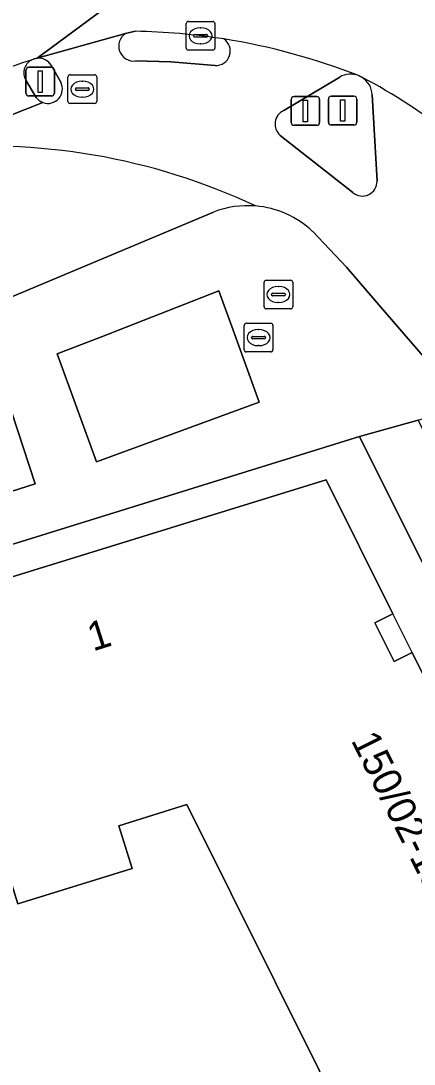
# Model space of a CAD drawing. Extents: x 161692 to 162379, y 380760 to 381678.
# Drawn here: x 162326.43 to 162340.12, y 381623.55 to 381659.91 of the extents above; entities that cross this region are included whole.
import ezdxf

# ---------------------------------------------------------------- set-up
doc = ezdxf.new("R2010")
doc.units = 0
for name, color, linetype in [('IMGEO_Drukknoppaal', 7, 'Continuous'), ('IMGEO_Erf', 7, 'Continuous'), ('IMGEO_Fietspad_gesloten', 7, 'Continuous'), ('IMGEO_Fietspad_open', 7, 'Continuous'), ('IMGEO_Groenvoorziening', 7, 'Continuous'), ('IMGEO_Kolk', 7, 'Continuous'), ('IMGEO_Pand', 7, 'Continuous'), ('IMGEO_Pand_nummerreeks', 7, 'Continuous'), ('IMGEO_Pand_overbouw', 7, 'Continuous'), ('IMGEO_Rijbaan_regionaal_gesloten', 7, 'Continuous'), ('IMGEO_Rioolput', 7, 'Continuous'), ('IMGEO_Verkeerseiland_open', 7, 'Continuous'), ('IMGEO_Verkeersregelinstallatiepaal', 7, 'Continuous'), ('IMGEO_Voetpad_open', 7, 'Continuous')]:
    doc.layers.add(name, color=color, linetype=linetype)

msp = doc.modelspace()

# ---------------------------------------------------------------- linework, layer by layer
at = {"layer": 'IMGEO_Drukknoppaal'}
for p, q in [((162337.14, 381656.383), (162337.14, 381657.183)), ((162337.14, 381657.183), (162337.14, 381656.383)), ((162337.24, 381657.283), (162338.03, 381657.283)), ((162338.03, 381657.283), (162337.24, 381657.283)), ((162338.13, 381657.183), (162338.13, 381656.383)), ((162338.13, 381656.383), (162338.13, 381657.183)), ((162338.03, 381656.283), (162337.24, 381656.283)), ((162337.24, 381656.283), (162338.03, 381656.283))]:
    msp.add_line(p, q, dxfattribs=at)
msp.add_lwpolyline([(162337.56, 381657.158), (162337.71, 381657.158), (162337.71, 381656.408), (162337.56, 381656.408), (162337.56, 381657.158)], dxfattribs=at)
for centre, start, end in [((162337.24, 381657.183), 90, 180), ((162337.24, 381657.183), 90, 180), ((162338.03, 381657.183), 0, 90), ((162338.03, 381657.183), 360, 90), ((162337.24, 381656.383), 180, 270), ((162337.24, 381656.383), 180, 270), ((162338.03, 381656.383), 270, 0), ((162338.03, 381656.383), 270, 0)]:
    msp.add_arc(centre, 0.1, start, end, dxfattribs=at)
at = {"layer": 'IMGEO_Erf'}
for points in [[(162348.954, 381623.914), (162338.226, 381645.427), (162318.935, 381639.43), (162319.25, 381638.406), (162337.06, 381643.912), (162339.386, 381639.239), (162338.759, 381638.927), (162339.428, 381637.584), (162340.054, 381637.896), (162344.025, 381629.919)], [(162338.353, 381620.261), (162332.215, 381632.598), (162329.849, 381631.857), (162330.305, 381630.365), (162326.632, 381629.228), (162326.331, 381629.137), (162325.809, 381630.824), (162322.398, 381629.766), (162322.9, 381628.076), (162322.58, 381627.975), (162322.428, 381627.927), (162322.187, 381628.723), (162319.821, 381636.522), (162315.384, 381635.149), (162315.022, 381636.357), (162303.792, 381632.873), (162284.801, 381626.817), (162278.22, 381573.325)]]:
    msp.add_lwpolyline(points, dxfattribs=at)
at = {"layer": 'IMGEO_Fietspad_gesloten'}
msp.add_lwpolyline([(162323.06, 381655.431), (162324.159, 381652.778), (162282.182, 381635.19), (162283.367, 381632.365), (162285.631, 381633.378), (162315.091, 381645.665), (162333.141, 381653.245)], dxfattribs=at)
for centre, radius, start, end in [((162325.274, 381633.635), 21.908, 64.7936, 95.7991), ((162334.328, 381650.204), 3.264, 85.1585, 111.3319)]:
    msp.add_arc(centre, radius, start, end, dxfattribs=at)
at = {"layer": 'IMGEO_Fietspad_open'}
for points in [[(162330.08, 381659.466), (162327.002, 381658.609)], [(162333.199, 381658.354), (162331.656, 381658.478), (162330.421, 381658.511)], [(162327.482, 381658.366), (162327.819, 381657.771)], [(162335.583, 381656.785), (162337.534, 381657.949)], [(162327.199, 381657.064), (162323.06, 381655.431)], [(162338.665, 381657.334), (162338.834, 381654.324)], [(162337.991, 381653.927), (162335.46, 381655.917)], [(162336.592, 381652.566), (162337.765, 381651.319), (162338.961, 381649.934), (162341.913, 381646.518), (162342.618, 381645.632), (162346.312, 381641.275)]]:
    msp.add_lwpolyline(points, dxfattribs=at)
for centre, radius, start, end in [((162330.361, 381659.028), 0.52, 122.6975, 276.6025), ((162333.218, 381658.858), 0.504, 267.7961, 56.1928), ((162329.926, 381636.881), 22.679, 68.6304, 80.9359), ((162327.047, 381658.102), 0.509, 31.2326, 95.0657), ((162327.375, 381657.535), 0.503, 249.5727, 27.9294), ((162337.918, 381657.275), 0.776, 69.4321, 119.6325), ((162329.441, 381640.937), 19.177, 51.1191, 62.4879), ((162337.9, 381657.293), 0.766, 3.0967, 58.5274), ((162335.804, 381656.311), 0.523, 114.9742, 228.895), ((162325.274, 381633.635), 21.908, 64.7936, 95.7991), ((162338.325, 381654.312), 0.509, 229.0527, 1.3823), ((162334.336, 381650.197), 3.271, 46.4096, 85.3076)]:
    msp.add_arc(centre, radius, start, end, dxfattribs=at)
at = {"layer": 'IMGEO_Groenvoorziening'}
for points in [[(162333.867, 381648.996), (162333.32, 381650.503), (162329.236, 381648.902), (162327.7, 381648.3), (162329.061, 381644.536), (162334.731, 381646.616)], [(162325.694, 381647.532), (162322.593, 381646.291), (162323.801, 381642.774), (162326.932, 381643.769)]]:
    msp.add_lwpolyline(points, close=True, dxfattribs=at)
at = {"layer": 'IMGEO_Kolk'}
for p, q in [((162332.189, 381658.962), (162332.189, 381659.814)), ((162332.264, 381659.888), (162333.116, 381659.888)), ((162332.677, 381659.668), (162332.702, 381659.668)), ((162333.19, 381659.814), (162333.19, 381658.962)), ((162332.448, 381659.382), (162332.448, 381659.394)), ((162332.886, 381659.345), (162332.488, 381659.345)), ((162332.491, 381659.431), (162332.889, 381659.431)), ((162332.932, 381659.394), (162332.932, 381659.382)), ((162333.116, 381658.888), (162332.264, 381658.888)), ((162332.7, 381659.108), (162332.675, 381659.108))]:
    msp.add_line(p, q, dxfattribs=at)
for points in [[(162332.189, 381658.962), (162332.189, 381659.814)], [(162332.264, 381659.888), (162333.116, 381659.888)], [(162333.19, 381659.814), (162333.19, 381658.962)], [(162333.116, 381658.888), (162332.264, 381658.888)]]:
    msp.add_lwpolyline(points, dxfattribs=at)
for centre, radius, start, end in [((162332.266, 381659.812), 0.0765, 91.552, 178.448), ((162332.266, 381659.812), 0.0765, 91.552, 178.448), ((162333.114, 381659.812), 0.0765, 1.552, 88.448), ((162333.114, 381659.812), 0.0765, 1.552, 88.448), ((162332.488, 381659.391), 0.0403, 85.8775, 175.7526), ((162332.485, 381659.381), 0.0366, 178.938, 274.7102), ((162332.889, 381659.388), 0.043, 264.8664, 352.4533), ((162332.893, 381659.393), 0.0386, 1.7309, 96.639), ((162332.266, 381658.964), 0.0765, 181.552, 268.448), ((162332.266, 381658.964), 0.0765, 181.552, 268.448), ((162333.114, 381658.964), 0.0765, 271.552, 358.448), ((162333.114, 381658.964), 0.0765, 271.552, 358.448)]:
    msp.add_arc(centre, radius, start, end, dxfattribs=at)
for centre, major_axis, ratio, start_param, end_param in [((162332.676, 381659.388), (-0.387, 0.002), 0.722429, 4.712389, 7.853982), ((162332.701, 381659.388), (-0.39, 0.002), 0.717154, 1.570796, 4.712389)]:
    msp.add_ellipse(centre, major_axis=major_axis, ratio=ratio, start_param=start_param, end_param=end_param, dxfattribs=at)
at = {"layer": 'IMGEO_Pand'}
msp.add_lwpolyline([(162344.025, 381629.919), (162340.054, 381637.896), (162339.428, 381637.584), (162338.759, 381638.927), (162339.386, 381639.239), (162337.06, 381643.912), (162319.25, 381638.406), (162319.821, 381636.522), (162322.187, 381628.723), (162322.428, 381627.927), (162322.58, 381627.975), (162322.9, 381628.076), (162322.398, 381629.766), (162325.809, 381630.824), (162326.331, 381629.137), (162326.632, 381629.228), (162330.305, 381630.365), (162329.849, 381631.857), (162332.215, 381632.598), (162338.353, 381620.261), (162341.671, 381613.592)], dxfattribs=at)
at = {"layer": 'IMGEO_Pand_overbouw'}
msp.add_lwpolyline([(162340.054, 381637.896), (162339.386, 381639.239), (162338.759, 381638.927), (162339.428, 381637.584)], close=True, dxfattribs=at)
at = {"layer": 'IMGEO_Rijbaan_regionaal_gesloten'}
for points in [[(162326.79, 381658.541), (162326.894, 381658.581), (162327.002, 381658.609), (162346.573, 381673.099), (162344.261, 381678.119)], [(162346.573, 381673.099), (162327.002, 381658.609), (162330.08, 381659.466), (162330.414, 381659.546)], [(162338.19, 381658.001), (162338.3, 381657.946)]]:
    msp.add_lwpolyline(points, dxfattribs=at)
for centre, radius, start, end in [((162329.983, 381636.775), 22.775, 81.1184, 88.9148), ((162329.926, 381636.881), 22.679, 68.6304, 80.9359), ((162340.969, 381614.201), 46.552, 107.7327, 113.8791), ((162329.441, 381640.937), 19.177, 51.1191, 62.4879)]:
    msp.add_arc(centre, radius, start, end, dxfattribs=at)
at = {"layer": 'IMGEO_Rioolput'}
for p, q in [((162328.073, 381657.103), (162328.073, 381657.955)), ((162328.148, 381658.029), (162329, 381658.029)), ((162328.561, 381657.809), (162328.586, 381657.809)), ((162329.074, 381657.955), (162329.074, 381657.103)), ((162328.332, 381657.523), (162328.332, 381657.535)), ((162328.77, 381657.486), (162328.372, 381657.486)), ((162328.375, 381657.572), (162328.773, 381657.572)), ((162328.816, 381657.535), (162328.816, 381657.523)), ((162329, 381657.029), (162328.148, 381657.029)), ((162328.584, 381657.249), (162328.559, 381657.249)), ((162334.973, 381650.87), (162335.825, 381650.87)), ((162334.898, 381649.944), (162334.898, 381650.796)), ((162335.386, 381650.65), (162335.411, 381650.65)), ((162335.899, 381650.796), (162335.899, 381649.944)), ((162335.157, 381650.364), (162335.157, 381650.376)), ((162335.595, 381650.327), (162335.197, 381650.327)), ((162335.2, 381650.413), (162335.598, 381650.413)), ((162335.641, 381650.376), (162335.641, 381650.364)), ((162335.825, 381649.87), (162334.973, 381649.87)), ((162335.409, 381650.09), (162335.384, 381650.09)), ((162334.208, 381648.443), (162334.208, 381649.295)), ((162334.283, 381649.369), (162335.135, 381649.369)), ((162334.696, 381649.149), (162334.721, 381649.149)), ((162335.209, 381649.295), (162335.209, 381648.443)), ((162334.467, 381648.863), (162334.467, 381648.875)), ((162334.905, 381648.826), (162334.507, 381648.826)), ((162334.51, 381648.912), (162334.908, 381648.912)), ((162334.951, 381648.875), (162334.951, 381648.863)), ((162335.135, 381648.369), (162334.283, 381648.369)), ((162334.719, 381648.589), (162334.694, 381648.589))]:
    msp.add_line(p, q, dxfattribs=at)
for points in [[(162328.073, 381657.103), (162328.073, 381657.955)], [(162328.148, 381658.029), (162329, 381658.029)], [(162329.074, 381657.955), (162329.074, 381657.103)], [(162329, 381657.029), (162328.148, 381657.029)], [(162334.973, 381650.87), (162335.825, 381650.87)], [(162334.898, 381649.944), (162334.898, 381650.796)], [(162335.899, 381650.796), (162335.899, 381649.944)], [(162335.825, 381649.87), (162334.973, 381649.87)], [(162334.208, 381648.443), (162334.208, 381649.295)], [(162334.283, 381649.369), (162335.135, 381649.369)], [(162335.209, 381649.295), (162335.209, 381648.443)], [(162335.135, 381648.369), (162334.283, 381648.369)]]:
    msp.add_lwpolyline(points, dxfattribs=at)
for centre, radius, start, end in [((162328.15, 381657.953), 0.0765, 91.552, 178.448), ((162328.15, 381657.953), 0.0765, 91.552, 178.448), ((162328.998, 381657.953), 0.0765, 1.552, 88.448), ((162328.998, 381657.953), 0.0765, 1.552, 88.448), ((162328.372, 381657.532), 0.0403, 85.8775, 175.7526), ((162328.369, 381657.522), 0.0366, 178.938, 274.7102), ((162328.773, 381657.529), 0.043, 264.8664, 352.4533), ((162328.777, 381657.534), 0.0386, 1.7309, 96.639), ((162328.15, 381657.105), 0.0765, 181.552, 268.448), ((162328.15, 381657.105), 0.0765, 181.552, 268.448), ((162328.998, 381657.105), 0.0765, 271.552, 358.448), ((162328.998, 381657.105), 0.0765, 271.552, 358.448), ((162334.975, 381650.794), 0.0765, 91.552, 178.448), ((162334.975, 381650.794), 0.0765, 91.552, 178.448), ((162335.823, 381650.794), 0.0765, 1.552, 88.448), ((162335.823, 381650.794), 0.0765, 1.552, 88.448), ((162335.197, 381650.373), 0.0403, 85.8775, 175.7526), ((162335.194, 381650.363), 0.0366, 178.938, 274.7102), ((162335.598, 381650.37), 0.043, 264.8664, 352.4533), ((162335.602, 381650.375), 0.0386, 1.7309, 96.639), ((162334.975, 381649.946), 0.0765, 181.552, 268.448), ((162334.975, 381649.946), 0.0765, 181.552, 268.448), ((162335.823, 381649.946), 0.0765, 271.552, 358.448), ((162335.823, 381649.946), 0.0765, 271.552, 358.448), ((162334.285, 381649.293), 0.0765, 91.552, 178.448), ((162334.285, 381649.293), 0.0765, 91.552, 178.448), ((162335.133, 381649.293), 0.0765, 1.552, 88.448), ((162335.133, 381649.293), 0.0765, 1.552, 88.448), ((162334.507, 381648.872), 0.0403, 85.8775, 175.7526), ((162334.504, 381648.862), 0.0366, 178.938, 274.7102), ((162334.908, 381648.869), 0.043, 264.8664, 352.4533), ((162334.912, 381648.874), 0.0386, 1.7309, 96.639), ((162334.285, 381648.445), 0.0765, 181.552, 268.448), ((162334.285, 381648.445), 0.0765, 181.552, 268.448), ((162335.133, 381648.445), 0.0765, 271.552, 358.448), ((162335.133, 381648.445), 0.0765, 271.552, 358.448)]:
    msp.add_arc(centre, radius, start, end, dxfattribs=at)
for centre, major_axis, ratio, start_param, end_param in [((162328.56, 381657.529), (-0.387, 0.002), 0.722429, 4.712389, 7.853982), ((162328.585, 381657.529), (-0.39, 0.002), 0.717154, 1.570796, 4.712389), ((162335.385, 381650.37), (-0.387, 0.002), 0.722429, 4.712389, 7.853982), ((162335.41, 381650.37), (-0.39, 0.002), 0.717154, 1.570796, 4.712389), ((162334.695, 381648.869), (-0.387, 0.002), 0.722429, 4.712389, 7.853982), ((162334.72, 381648.869), (-0.39, 0.002), 0.717154, 1.570796, 4.712389)]:
    msp.add_ellipse(centre, major_axis=major_axis, ratio=ratio, start_param=start_param, end_param=end_param, dxfattribs=at)
at = {"layer": 'IMGEO_Verkeerseiland_open'}
for points in [[(162330.414, 381659.546), (162330.08, 381659.466)], [(162327.002, 381658.609), (162326.894, 381658.581), (162326.79, 381658.541)], [(162330.421, 381658.511), (162331.656, 381658.478), (162333.199, 381658.354)], [(162327.819, 381657.771), (162327.482, 381658.366)], [(162326.605, 381657.845), (162326.966, 381657.243)], [(162337.534, 381657.949), (162335.583, 381656.785)], [(162338.3, 381657.946), (162338.19, 381658.001)], [(162338.834, 381654.324), (162338.665, 381657.334)], [(162335.46, 381655.917), (162337.991, 381653.927)]]:
    msp.add_lwpolyline(points, dxfattribs=at)
for centre, radius, start, end in [((162330.361, 381659.028), 0.52, 122.6975, 276.6025), ((162329.983, 381636.775), 22.775, 81.1184, 88.9148), ((162333.218, 381658.858), 0.504, 267.7961, 56.1928), ((162327.045, 381658.101), 0.509, 120.0438, 210.1856), ((162327.047, 381658.102), 0.509, 31.2326, 95.0657), ((162327.375, 381657.535), 0.503, 249.5727, 27.9294), ((162337.918, 381657.275), 0.776, 69.4321, 119.6325), ((162337.9, 381657.293), 0.766, 3.0967, 58.5274), ((162327.373, 381657.532), 0.499, 215.3556, 249.5786), ((162335.804, 381656.311), 0.523, 114.9742, 228.895), ((162338.325, 381654.312), 0.509, 229.0527, 1.3823)]:
    msp.add_arc(centre, radius, start, end, dxfattribs=at)
at = {"layer": 'IMGEO_Verkeersregelinstallatiepaal'}
for p, q in [((162326.61, 381657.391), (162326.61, 381658.191)), ((162326.61, 381658.191), (162326.61, 381657.391)), ((162326.71, 381658.291), (162327.5, 381658.291)), ((162327.5, 381658.291), (162326.71, 381658.291)), ((162327.6, 381658.191), (162327.6, 381657.391)), ((162327.6, 381657.391), (162327.6, 381658.191)), ((162327.5, 381657.291), (162326.71, 381657.291)), ((162326.71, 381657.291), (162327.5, 381657.291)), ((162335.842, 381656.369), (162335.842, 381657.169)), ((162335.842, 381657.169), (162335.842, 381656.369)), ((162335.942, 381657.269), (162336.732, 381657.269)), ((162336.732, 381657.269), (162335.942, 381657.269)), ((162336.832, 381657.169), (162336.832, 381656.369)), ((162336.832, 381656.369), (162336.832, 381657.169)), ((162336.732, 381656.269), (162335.942, 381656.269)), ((162335.942, 381656.269), (162336.732, 381656.269))]:
    msp.add_line(p, q, dxfattribs=at)
for points in [[(162327.03, 381658.166), (162327.18, 381658.166), (162327.18, 381657.416), (162327.03, 381657.416), (162327.03, 381658.166)], [(162336.262, 381657.144), (162336.412, 381657.144), (162336.412, 381656.394), (162336.262, 381656.394), (162336.262, 381657.144)]]:
    msp.add_lwpolyline(points, dxfattribs=at)
for centre, start, end in [((162326.71, 381658.191), 90, 180), ((162326.71, 381658.191), 90, 180), ((162327.5, 381658.191), 0, 90), ((162327.5, 381658.191), 360, 90), ((162326.71, 381657.391), 180, 270), ((162326.71, 381657.391), 180, 270), ((162327.5, 381657.391), 270, 0), ((162327.5, 381657.391), 270, 0), ((162335.942, 381657.169), 90, 180), ((162335.942, 381657.169), 90, 180), ((162336.732, 381657.169), 0, 90), ((162336.732, 381657.169), 360, 90), ((162335.942, 381656.369), 180, 270), ((162335.942, 381656.369), 180, 270), ((162336.732, 381656.369), 270, 0), ((162336.732, 381656.369), 270, 0)]:
    msp.add_arc(centre, 0.1, start, end, dxfattribs=at)
at = {"layer": 'IMGEO_Voetpad_open'}
for points in [[(162326.966, 381657.243), (162326.605, 381657.845)], [(162323.06, 381655.431), (162327.199, 381657.064)], [(162333.141, 381653.245), (162315.091, 381645.665), (162317.244, 381638.738), (162288.267, 381629.8), (162285.042, 381628.795), (162284.801, 381626.817), (162303.792, 381632.873), (162315.022, 381636.357), (162315.384, 381635.149), (162319.821, 381636.522), (162319.25, 381638.406)], [(162319.25, 381638.406), (162318.935, 381639.43), (162338.226, 381645.427), (162340.269, 381645.995), (162341.913, 381646.518), (162338.961, 381649.934), (162337.765, 381651.319), (162336.592, 381652.566)], [(162356.454, 381613.479), (162353.745, 381618.863), (162340.449, 381645.633), (162340.269, 381645.995), (162338.226, 381645.427), (162348.954, 381623.914), (162353.565, 381614.44), (162354.823, 381612.668), (162359.64, 381602.669), (162352.374, 381595.399)]]:
    msp.add_lwpolyline(points, dxfattribs=at)
for points in [[(162327.7, 381648.3), (162329.236, 381648.902), (162333.32, 381650.503), (162333.867, 381648.996), (162334.731, 381646.616), (162329.061, 381644.536)], [(162320.164, 381641.618), (162318.366, 381641.046), (162317.468, 381644.241), (162319.132, 381644.907), (162322.593, 381646.291), (162325.694, 381647.532), (162326.932, 381643.769), (162323.801, 381642.774)]]:
    msp.add_lwpolyline(points, close=True, dxfattribs=at)
for centre, radius, start, end in [((162340.969, 381614.201), 46.552, 107.7327, 113.8791), ((162327.045, 381658.101), 0.509, 120.0438, 210.1856), ((162327.373, 381657.532), 0.499, 215.3556, 249.5786), ((162334.328, 381650.204), 3.264, 85.1585, 111.3319), ((162334.336, 381650.197), 3.271, 46.4096, 85.3076)]:
    msp.add_arc(centre, radius, start, end, dxfattribs=at)

# ---------------------------------------------------------------- texts
at = {"layer": 'IMGEO_Pand_nummerreeks'}
for s, rotation, p in [('1', 17.5539, (162328.945, 381637.929)), ('150/02-150/18', 296.5583, (162337.912, 381634.833))]:
    msp.add_text(s, height=1, rotation=rotation, dxfattribs=at).set_placement(p)

doc.saveas('drawing.dxf')
